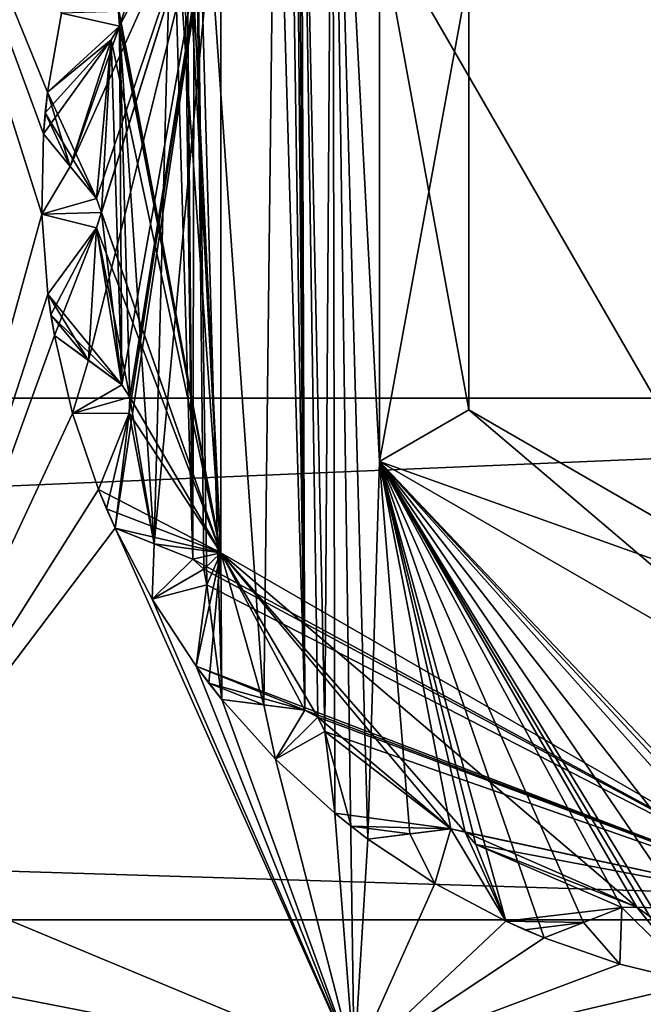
# Model space of a CAD drawing. Header units: metres. Extents: x -205 to 205, y -82 to 82.
# Tile 349 of 426: x 163.48 to 166.5, y -40.43 to -35.67. Entities that reach past the tile are written whole.
import ezdxf

# ---------------------------------------------------------------- set-up
doc = ezdxf.new("R2010")
doc.units = ezdxf.units.M
doc.layers.add('solid_PRT0003', color=7, linetype='CONTINUOUS')

msp = doc.modelspace()

# ---------------------------------------------------------------- linework, layer by layer
at = {"layer": 'solid_PRT0003'}
for points in [[(0, -75), (0, 75), (200, 75)], [(200, -75), (0, -75), (200, 75)], [(88.489235, -37.5, 108.5), (173.489243, 37.5, 108.5), (88.489235, 37.5, 108.5)], [(88.489235, -37.5, 108.5), (173.489243, -37.5, 108.5), (173.489243, 37.5, 108.5)], [(172.061722, -37.5, 108.410858), (89.916756, -37.5, 108.410858), (89.916756, 37.5, 108.410858)], [(172.061722, 37.5, 108.410858), (172.061722, -37.5, 108.410858), (89.916756, 37.5, 108.410858)], [(164.960617, -39.114685, 75), (164.997452, -33.499836, 75), (164.844986, -33.633308, 75)], [(164.960617, -39.114685, 75), (165.009125, -39.509827, 75), (164.997452, -33.499836, 75)], [(165.009125, -39.509827, 75), (165.102692, -40.722591, 75), (164.997452, -33.499836, 75)], [(165.168808, -39.634583, 75), (164.997452, -33.499836, 75), (165.102692, -40.722591, 75)], [(165.22467, -37.80743, 75), (164.997452, -33.499836, 75), (165.168808, -39.634583, 75)], [(165.22467, -37.80743, 75), (165.22467, -35.19257, 75), (164.997452, -33.499836, 75)], [(164.863617, -39.011173, 75), (164.844986, -33.633308, 75), (164.83165, -33.834122, 75)], [(164.926514, -39.044632, 75), (164.960617, -39.114685, 75), (164.844986, -33.633308, 75)], [(164.863617, -39.011173, 75), (164.926514, -39.044632, 75), (164.844986, -33.633308, 75)], [(163.590759, -36.608894, 75), (162.66008, -33.668903, 75), (162.731903, -39.735493, 75)], [(163.619049, -36.018723, 75), (163.686157, -35.63596, 75), (162.66008, -33.668903, 75)], [(163.599274, -36.220387, 75), (163.619049, -36.018723, 75), (162.66008, -33.668903, 75)], [(163.590759, -36.608894, 75), (163.599274, -36.220387, 75), (162.66008, -33.668903, 75)], [(164.863617, -39.011173, 75), (164.83165, -33.834122, 75), (164.818146, -34.037243, 75)], [(165.22467, -35.19257, 6), (167.489243, -39.114895, 6), (167.489243, -33.885105, 6)], [(164.863617, -39.011173, 75), (164.818146, -34.037243, 75), (164.788712, -34.102116, 75)], [(164.863617, -39.011173, 75), (164.788712, -34.102116, 75), (164.720932, -34.140541, 75)], [(164.66452, -38.985313, 75), (164.720932, -34.140541, 75), (164.32962, -34.213776, 75)], [(164.66452, -38.985313, 75), (164.863617, -39.011173, 75), (164.720932, -34.140541, 75)], [(164.321609, -38.279316, 75), (164.32962, -34.213776, 75), (164.289612, -34.778885, 75)], [(164.321609, -38.279316, 75), (164.374207, -38.327366, 75), (164.32962, -34.213776, 75)], [(164.374207, -38.327366, 75), (164.389801, -38.403698, 75), (164.32962, -34.213776, 75)], [(164.462173, -38.959034, 75), (164.32962, -34.213776, 75), (164.389801, -38.403698, 75)], [(164.66452, -38.985313, 75), (164.32962, -34.213776, 75), (164.462173, -38.959034, 75)], [(163.72879, -36.378063, 26), (163.856232, -36.533211, 26), (164.458054, -34.750191, 26)], [(163.96756, -35.699707, 26), (163.72879, -36.378063, 26), (164.458054, -34.750191, 26)], [(163.816605, -37.317078, 26), (163.978622, -37.435658, 26), (164.458054, -34.750191, 26)], [(163.856064, -36.67506, 26), (163.816605, -37.317078, 26), (164.458054, -34.750191, 26)], [(163.879181, -36.600655, 26), (163.856064, -36.67506, 26), (164.458054, -34.750191, 26)], [(163.856232, -36.533211, 26), (163.879181, -36.600655, 26), (164.458054, -34.750191, 26)], [(164.135178, -38.204754, 26), (164.458054, -34.750191, 26), (163.945724, -38.128979, 26)], [(164.013748, -37.573093, 26), (163.945724, -38.128979, 26), (164.458054, -34.750191, 26)], [(163.962112, -35.628674, 26), (163.96756, -35.699707, 26), (164.458054, -34.750191, 26)], [(163.978622, -37.435658, 26), (164.017624, -37.495277, 26), (164.458054, -34.750191, 26)], [(164.017624, -37.495277, 26), (164.013748, -37.573093, 26), (164.458054, -34.750191, 26)], [(164.135178, -38.204754, 26), (164.457962, -38.249664, 26), (164.458054, -34.750191, 26)], [(164.457962, -34.750336, 55), (164.458054, -38.249809, 55), (164.289597, -34.778847, 55)], [(164.458054, -34.750191, 26), (164.457962, -38.249664, 26), (164.457962, -34.750336, 55)], [(164.457962, -38.249664, 26), (164.458054, -38.249809, 55), (164.457962, -34.750336, 55)], [(164.458054, -38.249809, 55), (164.277222, -34.849045, 55), (164.289597, -34.778847, 55)], [(164.321609, -38.279316, 75), (164.289612, -34.778885, 75), (164.277222, -34.849045, 75)], [(164.321609, -38.279316, 75), (164.277222, -34.849045, 75), (164.22113, -34.903118, 75)], [(164.458054, -38.249809, 55), (164.22113, -34.903118, 55), (164.277222, -34.849045, 55)], [(164.458054, -38.249809, 55), (163.860321, -35.071365, 55), (164.22113, -34.903118, 55)], [(163.962112, -35.628674, 75), (163.96756, -35.699707, 75), (164.22113, -34.903118, 75)], [(164.135178, -38.204754, 75), (164.22113, -34.903118, 75), (163.96756, -35.699707, 75)], [(164.135178, -38.204754, 75), (164.321609, -38.279316, 75), (164.22113, -34.903118, 75)], [(164.458054, -38.249809, 55), (163.962082, -35.628639, 55), (163.860321, -35.071365, 55)], [(165.657593, -35.442497, 74.500084), (165.22467, -35.19257, 75), (165.22467, -37.80743, 75)], [(165.22467, -35.19257, 6), (165.22467, -37.80743, 6), (167.489243, -39.114895, 6)], [(165.657593, -37.557503, 6.499915), (165.22467, -37.80743, 6), (165.22467, -35.19257, 6)], [(165.657593, -35.442497, 6.499915), (165.657593, -37.557503, 6.499915), (165.22467, -35.19257, 6)], [(165.657593, -35.442497, 74.500084), (165.22467, -37.80743, 75), (165.657593, -37.557503, 74.500084)], [(165.657593, -37.557503, 74.500084), (165.657593, -37.557503, 6.499915), (165.657593, -35.442497, 6.499915)], [(165.657593, -35.442497, 74.500084), (165.657593, -37.557503, 74.500084), (165.657593, -35.442497, 6.499915)], [(163.686157, -35.63596, 6), (163.686157, -35.63596, 75), (163.619049, -36.018723, 75)], [(163.619049, -36.018723, 55), (163.686157, -35.63596, 6), (163.619049, -36.018723, 75)], [(163.96756, -35.699711, 6), (163.686157, -35.63596, 6), (163.619049, -36.018723, 6)], [(163.619049, -36.018723, 26), (163.619049, -36.018723, 6), (163.686157, -35.63596, 6)], [(163.619049, -36.018723, 55), (163.619049, -36.018723, 26), (163.686157, -35.63596, 6)], [(163.96756, -35.699711, 6), (163.962082, -35.628639, 6), (163.686157, -35.63596, 6)], [(163.96756, -35.699711, 55), (163.962112, -35.628674, 75), (163.962082, -35.628639, 55)], [(163.962112, -35.628674, 26), (163.962082, -35.628639, 6), (163.96756, -35.699711, 6)], [(164.458054, -38.249809, 55), (163.96756, -35.699711, 55), (163.962082, -35.628639, 55)], [(163.96756, -35.699711, 55), (163.96756, -35.699707, 75), (163.962112, -35.628674, 75)], [(163.962112, -35.628674, 26), (163.96756, -35.699711, 6), (163.96756, -35.699707, 26)], [(163.926682, -35.766029, 6), (163.96756, -35.699711, 6), (163.619049, -36.018723, 6)], [(163.96756, -35.699707, 26), (163.926682, -35.766029, 26), (163.72879, -36.378063, 26)], [(163.978622, -37.435658, 75), (163.96756, -35.699707, 75), (163.926682, -35.766029, 75)], [(163.926682, -35.766029, 55), (163.926682, -35.766029, 75), (163.96756, -35.699707, 75)], [(163.926682, -35.766029, 55), (163.96756, -35.699707, 75), (163.96756, -35.699711, 55)], [(163.96756, -35.699707, 26), (163.96756, -35.699711, 6), (163.926682, -35.766029, 6)], [(163.96756, -35.699707, 26), (163.926682, -35.766029, 6), (163.926682, -35.766029, 26)], [(164.458054, -38.249809, 55), (163.926682, -35.766029, 55), (163.96756, -35.699711, 55)], [(163.978622, -37.435658, 75), (164.017624, -37.495277, 75), (163.96756, -35.699707, 75)], [(164.135178, -38.204754, 75), (163.96756, -35.699707, 75), (164.017624, -37.495277, 75)], [(163.926682, -35.766029, 26), (163.607849, -36.119427, 26), (163.599274, -36.220387, 26)], [(163.926682, -35.766029, 26), (163.599274, -36.220387, 26), (163.72879, -36.378063, 26)], [(163.926682, -35.766029, 26), (163.619049, -36.018723, 26), (163.607849, -36.119427, 26)], [(163.856232, -36.533211, 75), (163.926682, -35.766029, 75), (163.619049, -36.018723, 75)], [(163.926682, -35.766029, 55), (163.619049, -36.018723, 75), (163.926682, -35.766029, 75)], [(163.926682, -35.766029, 55), (163.619049, -36.018723, 55), (163.619049, -36.018723, 75)], [(163.619049, -36.018723, 26), (163.926682, -35.766029, 6), (163.619049, -36.018723, 6)], [(163.926682, -35.766029, 26), (163.926682, -35.766029, 6), (163.619049, -36.018723, 26)], [(163.856201, -36.53318, 55), (163.619049, -36.018723, 55), (163.926682, -35.766029, 55)], [(164.458054, -38.249809, 55), (163.856201, -36.53318, 55), (163.926682, -35.766029, 55)], [(163.856232, -36.533211, 75), (163.879181, -36.600655, 75), (163.926682, -35.766029, 75)], [(163.978622, -37.435658, 75), (163.926682, -35.766029, 75), (163.879181, -36.600655, 75)], [(163.72879, -36.378063, 75), (163.619049, -36.018723, 75), (163.599274, -36.220387, 75)], [(163.607849, -36.119427, 55), (163.607849, -36.119427, 26), (163.619049, -36.018723, 26)], [(163.619049, -36.018723, 55), (163.607849, -36.119427, 55), (163.619049, -36.018723, 26)], [(163.856201, -36.53318, 55), (163.607849, -36.119427, 55), (163.619049, -36.018723, 55)], [(163.72879, -36.378063, 75), (163.856232, -36.533211, 75), (163.619049, -36.018723, 75)], [(163.599274, -36.220387, 55), (163.599274, -36.220387, 26), (163.607849, -36.119427, 26)], [(163.607849, -36.119427, 55), (163.599274, -36.220387, 55), (163.607849, -36.119427, 26)], [(163.728775, -36.378044, 55), (163.599274, -36.220387, 55), (163.607849, -36.119427, 55)], [(163.856201, -36.53318, 55), (163.728775, -36.378044, 55), (163.607849, -36.119427, 55)], [(163.599274, -36.220387, 55), (163.599274, -36.220387, 75), (163.590759, -36.608894, 75)], [(163.599274, -36.220387, 6), (163.590759, -36.608894, 75), (163.590759, -36.608894, 6)], [(163.599274, -36.220387, 26), (163.590759, -36.608894, 75), (163.599274, -36.220387, 6)], [(163.599274, -36.220387, 55), (163.590759, -36.608894, 75), (163.599274, -36.220387, 26)], [(163.728775, -36.378044, 6), (163.599274, -36.220387, 6), (163.590759, -36.608894, 6)], [(163.599274, -36.220387, 55), (163.72879, -36.378063, 75), (163.599274, -36.220387, 75)], [(163.599274, -36.220387, 55), (163.856232, -36.533211, 75), (163.72879, -36.378063, 75)], [(163.728775, -36.378044, 55), (163.856232, -36.533211, 75), (163.599274, -36.220387, 55)], [(163.856232, -36.533211, 26), (163.599274, -36.220387, 6), (163.728775, -36.378044, 6)], [(163.72879, -36.378063, 26), (163.599274, -36.220387, 26), (163.599274, -36.220387, 6)], [(163.72879, -36.378063, 26), (163.599274, -36.220387, 6), (163.856232, -36.533211, 26)], [(163.856201, -36.53318, 6), (163.728775, -36.378044, 6), (163.590759, -36.608894, 6)], [(163.856201, -36.53318, 55), (163.856232, -36.533211, 75), (163.728775, -36.378044, 55)], [(163.856232, -36.533211, 26), (163.728775, -36.378044, 6), (163.856201, -36.53318, 6)], [(163.879166, -36.600658, 6), (163.856201, -36.53318, 6), (163.590759, -36.608894, 6)], [(163.879166, -36.600658, 55), (163.856232, -36.533211, 75), (163.856201, -36.53318, 55)], [(163.856232, -36.533211, 26), (163.856201, -36.53318, 6), (163.879166, -36.600658, 6)], [(164.458054, -38.249809, 55), (163.879166, -36.600658, 55), (163.856201, -36.53318, 55)], [(163.879166, -36.600658, 55), (163.879181, -36.600655, 75), (163.856232, -36.533211, 75)], [(163.856232, -36.533211, 26), (163.879166, -36.600658, 6), (163.879181, -36.600655, 26)], [(163.620941, -36.996319, 75), (163.590759, -36.608894, 75), (162.731903, -39.735493, 75)], [(163.856064, -36.67506, 6), (163.879166, -36.600658, 6), (163.590759, -36.608894, 6)], [(163.590759, -36.608894, 6), (163.590759, -36.608894, 75), (163.620941, -36.996319, 75)], [(163.620941, -36.996319, 55), (163.590759, -36.608894, 6), (163.620941, -36.996319, 75)], [(163.856064, -36.67506, 6), (163.590759, -36.608894, 6), (163.620941, -36.996319, 6)], [(163.620941, -36.996319, 26), (163.620941, -36.996319, 6), (163.590759, -36.608894, 6)], [(163.620941, -36.996319, 55), (163.620941, -36.996319, 26), (163.590759, -36.608894, 6)], [(163.978622, -37.435658, 75), (163.879181, -36.600655, 75), (163.856064, -36.67506, 75)], [(163.856064, -36.67506, 55), (163.856064, -36.67506, 75), (163.879181, -36.600655, 75)], [(163.856064, -36.67506, 55), (163.879181, -36.600655, 75), (163.879166, -36.600658, 55)], [(163.879181, -36.600655, 26), (163.879166, -36.600658, 6), (163.856064, -36.67506, 6)], [(163.879181, -36.600655, 26), (163.856064, -36.67506, 6), (163.856064, -36.67506, 26)], [(164.458054, -38.249809, 55), (163.856064, -36.67506, 55), (163.879166, -36.600658, 55)], [(163.816605, -37.317078, 75), (163.856064, -36.67506, 75), (163.620941, -36.996319, 75)], [(163.856064, -36.67506, 55), (163.620941, -36.996319, 75), (163.856064, -36.67506, 75)], [(163.856064, -36.67506, 55), (163.620941, -36.996319, 55), (163.620941, -36.996319, 75)], [(163.620941, -36.996319, 26), (163.856064, -36.67506, 6), (163.620941, -36.996319, 6)], [(163.856064, -36.67506, 26), (163.856064, -36.67506, 6), (163.620941, -36.996319, 26)], [(163.856064, -36.67506, 26), (163.620941, -36.996319, 26), (163.635147, -37.096645, 26)], [(163.978592, -37.435635, 55), (163.620941, -36.996319, 55), (163.856064, -36.67506, 55)], [(163.856064, -36.67506, 26), (163.635147, -37.096645, 26), (163.651947, -37.196568, 26)], [(163.856064, -36.67506, 26), (163.651947, -37.196568, 26), (163.816605, -37.317078, 26)], [(163.816605, -37.317078, 75), (163.978622, -37.435658, 75), (163.856064, -36.67506, 75)], [(164.017624, -37.495281, 55), (163.978592, -37.435635, 55), (163.856064, -36.67506, 55)], [(164.458054, -38.249809, 55), (164.017624, -37.495281, 55), (163.856064, -36.67506, 55)], [(163.651947, -37.196568, 75), (163.620941, -36.996319, 75), (162.731903, -39.735493, 75)], [(163.816605, -37.317078, 75), (163.620941, -36.996319, 75), (163.651947, -37.196568, 75)], [(163.635147, -37.096645, 55), (163.635147, -37.096645, 26), (163.620941, -36.996319, 26)], [(163.620941, -36.996319, 55), (163.635147, -37.096645, 55), (163.620941, -36.996319, 26)], [(163.978592, -37.435635, 55), (163.635147, -37.096645, 55), (163.620941, -36.996319, 55)], [(163.651947, -37.196568, 55), (163.651947, -37.196568, 26), (163.635147, -37.096645, 26)], [(163.635147, -37.096645, 55), (163.651947, -37.196568, 55), (163.635147, -37.096645, 26)], [(163.816589, -37.317066, 55), (163.651947, -37.196568, 55), (163.635147, -37.096645, 55)], [(163.978592, -37.435635, 55), (163.816589, -37.317066, 55), (163.635147, -37.096645, 55)], [(163.740311, -37.574986, 75), (163.651947, -37.196568, 75), (162.731903, -39.735493, 75)], [(163.651947, -37.196568, 55), (163.651947, -37.196568, 75), (163.740311, -37.574986, 75)], [(163.651947, -37.196568, 55), (163.816605, -37.317078, 75), (163.651947, -37.196568, 75)], [(163.651947, -37.196568, 6), (163.740311, -37.574986, 75), (163.740311, -37.574986, 6)], [(163.651947, -37.196568, 26), (163.740311, -37.574986, 75), (163.651947, -37.196568, 6)], [(163.651947, -37.196568, 55), (163.740311, -37.574986, 75), (163.651947, -37.196568, 26)], [(163.651947, -37.196568, 55), (163.978622, -37.435658, 75), (163.816605, -37.317078, 75)], [(163.816589, -37.317066, 55), (163.978622, -37.435658, 75), (163.651947, -37.196568, 55)], [(163.816589, -37.317066, 6), (163.651947, -37.196568, 6), (163.740311, -37.574986, 6)], [(163.978622, -37.435658, 26), (163.651947, -37.196568, 6), (163.816589, -37.317066, 6)], [(163.816605, -37.317078, 26), (163.651947, -37.196568, 26), (163.651947, -37.196568, 6)], [(163.816605, -37.317078, 26), (163.651947, -37.196568, 6), (163.978622, -37.435658, 26)], [(163.978592, -37.435635, 6), (163.816589, -37.317066, 6), (163.740311, -37.574986, 6)], [(163.978592, -37.435635, 55), (163.978622, -37.435658, 75), (163.816589, -37.317066, 55)], [(163.978622, -37.435658, 26), (163.816589, -37.317066, 6), (163.978592, -37.435635, 6)], [(164.017624, -37.495281, 6), (163.978592, -37.435635, 6), (163.740311, -37.574986, 6)], [(164.017624, -37.495281, 55), (163.978622, -37.435658, 75), (163.978592, -37.435635, 55)], [(163.978622, -37.435658, 26), (163.978592, -37.435635, 6), (164.017624, -37.495281, 6)], [(164.017624, -37.495281, 55), (164.017624, -37.495277, 75), (163.978622, -37.435658, 75)], [(163.978622, -37.435658, 26), (164.017624, -37.495281, 6), (164.017624, -37.495277, 26)], [(89.953697, -41.035542, 108.5), (173.489243, -37.5, 108.5), (88.489235, -37.5, 108.5)], [(171.015366, -40.026123, 108.410858), (89.916756, -37.5, 108.410858), (172.061722, -37.5, 108.410858)], [(90.963112, -40.026123, 108.410858), (89.916756, -37.5, 108.410858), (171.015366, -40.026123, 108.410858)], [(89.953697, -41.035542, 108.5), (172.02478, -41.035538, 108.5), (173.489243, -37.5, 108.5)], [(164.013748, -37.573093, 6), (164.017624, -37.495281, 6), (163.740311, -37.574986, 6)], [(164.135178, -38.204754, 75), (164.017624, -37.495277, 75), (164.013748, -37.573093, 75)], [(164.013748, -37.573093, 55), (164.013748, -37.573093, 75), (164.017624, -37.495277, 75)], [(164.013748, -37.573093, 55), (164.017624, -37.495277, 75), (164.017624, -37.495281, 55)], [(164.017624, -37.495277, 26), (164.017624, -37.495281, 6), (164.013748, -37.573093, 6)], [(164.017624, -37.495277, 26), (164.013748, -37.573093, 6), (164.013748, -37.573093, 26)], [(164.458054, -38.249809, 55), (164.013748, -37.573093, 55), (164.017624, -37.495281, 55)], [(165.657593, -37.557503, 74.500084), (165.22467, -37.80743, 75), (167.489243, -39.114895, 75)], [(165.657593, -37.557503, 6.499915), (167.489243, -38.615002, 6.499915), (165.22467, -37.80743, 6)], [(165.657593, -37.557503, 74.500084), (167.489243, -39.114895, 75), (167.489243, -38.615002, 74.500084)], [(167.489243, -38.615002, 74.500084), (167.489243, -38.615002, 6.499915), (165.657593, -37.557503, 6.499915)], [(165.657593, -37.557503, 74.500084), (167.489243, -38.615002, 74.500084), (165.657593, -37.557503, 6.499915)], [(163.865906, -37.94273, 75), (163.740311, -37.574986, 75), (162.731903, -39.735493, 75)], [(164.013748, -37.573093, 6), (163.740311, -37.574986, 6), (163.865906, -37.94273, 6)], [(163.740311, -37.574986, 6), (163.740311, -37.574986, 75), (163.865906, -37.94273, 75)], [(163.865906, -37.94273, 55), (163.740311, -37.574986, 6), (163.865906, -37.94273, 75)], [(163.865906, -37.94273, 26), (163.865906, -37.94273, 6), (163.740311, -37.574986, 6)], [(163.865906, -37.94273, 55), (163.865906, -37.94273, 26), (163.740311, -37.574986, 6)], [(163.945724, -38.128979, 75), (164.013748, -37.573093, 75), (163.865906, -37.94273, 75)], [(164.013748, -37.573093, 55), (163.865906, -37.94273, 75), (164.013748, -37.573093, 75)], [(164.013748, -37.573093, 55), (163.865906, -37.94273, 55), (163.865906, -37.94273, 75)], [(163.865906, -37.94273, 26), (164.013748, -37.573093, 6), (163.865906, -37.94273, 6)], [(164.013748, -37.573093, 26), (164.013748, -37.573093, 6), (163.865906, -37.94273, 26)], [(164.013748, -37.573093, 26), (163.865906, -37.94273, 26), (163.904602, -38.036373, 26)], [(164.458054, -38.249809, 55), (163.865906, -37.94273, 55), (164.013748, -37.573093, 55)], [(164.013748, -37.573093, 26), (163.904602, -38.036373, 26), (163.945724, -38.128979, 26)], [(164.135178, -38.204754, 75), (164.013748, -37.573093, 75), (163.945724, -38.128979, 75)], [(165.22467, -37.80743, 75), (165.168808, -39.634583, 75), (165.371323, -39.609715, 75)], [(165.22467, -37.80743, 75), (165.690292, -39.661385, 75), (165.835556, -40.032047, 75)], [(165.22467, -37.80743, 75), (165.835556, -40.032047, 75), (166.02124, -40.113171, 75)], [(165.22467, -37.80743, 75), (165.639847, -39.602009, 75), (165.690292, -39.661385, 75)], [(165.22467, -37.80743, 75), (165.570618, -39.585247, 75), (165.639847, -39.602009, 75)], [(165.22467, -37.80743, 75), (165.371323, -39.609715, 75), (165.570618, -39.585247, 75)], [(165.22467, -37.80743, 75), (166.02124, -40.113171, 75), (166.211227, -40.038719, 75)], [(165.22467, -37.80743, 75), (166.53302, -40.009441, 75), (166.7659, -40.332333, 75)], [(165.22467, -37.80743, 75), (166.7659, -40.332333, 75), (166.965927, -40.364731, 75)], [(165.22467, -37.80743, 75), (166.469391, -39.964478, 75), (166.53302, -40.009441, 75)], [(165.22467, -37.80743, 75), (166.398163, -39.965458, 75), (166.469391, -39.964478, 75)], [(165.22467, -37.80743, 75), (166.211227, -40.038719, 75), (166.398163, -39.965458, 75)], [(165.22467, -37.80743, 75), (167.363022, -40.109257, 75), (167.435822, -40.136986, 75)], [(165.22467, -37.80743, 75), (167.435822, -40.136986, 75), (167.489243, -39.114895, 75)], [(165.22467, -37.80743, 75), (167.294266, -40.127926, 75), (167.363022, -40.109257, 75)], [(165.22467, -37.80743, 75), (167.131424, -40.245373, 75), (167.294266, -40.127926, 75)], [(165.22467, -37.80743, 75), (166.965927, -40.364731, 75), (167.131424, -40.245373, 75)], [(167.489243, -38.615002, 6.499915), (167.489243, -39.114895, 6), (165.22467, -37.80743, 6)], [(163.945724, -38.128979, 75), (163.865906, -37.94273, 75), (162.731903, -39.735493, 75)], [(163.904602, -38.036373, 55), (163.904602, -38.036373, 26), (163.865906, -37.94273, 26)], [(163.865906, -37.94273, 55), (163.904602, -38.036373, 55), (163.865906, -37.94273, 26)], [(164.458054, -38.249809, 55), (163.904602, -38.036373, 55), (163.865906, -37.94273, 55)], [(163.945724, -38.128979, 55), (163.945724, -38.128979, 26), (163.904602, -38.036373, 26)], [(163.904602, -38.036373, 55), (163.945724, -38.128979, 55), (163.904602, -38.036373, 26)], [(164.458054, -38.249809, 55), (163.945724, -38.128979, 55), (163.904602, -38.036373, 55)], [(163.945724, -38.128979, 75), (162.731903, -39.735493, 75), (165.102692, -40.722591, 75)], [(164.125427, -38.47353, 75), (163.945724, -38.128979, 75), (165.102692, -40.722591, 75)], [(163.945724, -38.128979, 55), (163.945724, -38.128979, 75), (164.125427, -38.47353, 75)], [(163.945724, -38.128979, 55), (164.135178, -38.204754, 75), (163.945724, -38.128979, 75)], [(163.945724, -38.128979, 6), (164.125427, -38.47353, 75), (164.125427, -38.47353, 6)], [(163.945724, -38.128979, 26), (164.125427, -38.47353, 75), (163.945724, -38.128979, 6)], [(163.945724, -38.128979, 55), (164.125427, -38.47353, 75), (163.945724, -38.128979, 26)], [(163.945724, -38.128979, 55), (164.321609, -38.279316, 75), (164.135178, -38.204754, 75)], [(164.135162, -38.204746, 55), (164.321609, -38.279316, 75), (163.945724, -38.128979, 55)], [(164.135162, -38.204746, 6), (163.945724, -38.128979, 6), (164.125427, -38.47353, 6)], [(164.321609, -38.279316, 26), (163.945724, -38.128979, 6), (164.135162, -38.204746, 6)], [(164.135178, -38.204754, 26), (163.945724, -38.128979, 26), (163.945724, -38.128979, 6)], [(164.135178, -38.204754, 26), (163.945724, -38.128979, 6), (164.321609, -38.279316, 26)], [(164.458054, -38.249809, 55), (164.135162, -38.204746, 55), (163.945724, -38.128979, 55)], [(164.321564, -38.279305, 6), (164.135162, -38.204746, 6), (164.125427, -38.47353, 6)], [(164.321564, -38.279305, 55), (164.321609, -38.279316, 75), (164.135162, -38.204746, 55)], [(164.321609, -38.279316, 26), (164.135162, -38.204746, 6), (164.321564, -38.279305, 6)], [(164.458054, -38.249809, 55), (164.321564, -38.279305, 55), (164.135162, -38.204746, 55)], [(164.135178, -38.204754, 26), (164.321609, -38.279316, 26), (164.457962, -38.249664, 26)], [(164.374207, -38.32737, 6), (164.321564, -38.279305, 6), (164.125427, -38.47353, 6)], [(164.458054, -38.249809, 55), (167.489243, -40, 55), (164.321564, -38.279305, 55)], [(164.374207, -38.32737, 55), (164.321609, -38.279316, 75), (164.321564, -38.279305, 55)], [(164.321609, -38.279316, 26), (164.321564, -38.279305, 6), (164.374207, -38.32737, 6)], [(167.489243, -40, 55), (164.374207, -38.32737, 55), (164.321564, -38.279305, 55)], [(164.321609, -38.279316, 26), (164.374207, -38.327366, 26), (164.457962, -38.249664, 26)], [(164.374207, -38.32737, 55), (164.374207, -38.327366, 75), (164.321609, -38.279316, 75)], [(164.321609, -38.279316, 26), (164.374207, -38.32737, 6), (164.374207, -38.327366, 26)], [(164.457962, -38.249664, 26), (164.338531, -38.798492, 26), (164.399307, -38.879566, 26)], [(164.389801, -38.403698, 26), (164.338531, -38.798492, 26), (164.457962, -38.249664, 26)], [(164.374207, -38.327366, 26), (164.389801, -38.403698, 26), (164.457962, -38.249664, 26)], [(164.457962, -38.249664, 26), (164.399307, -38.879566, 26), (164.462173, -38.959034, 26)], [(164.66452, -38.985313, 26), (164.457962, -38.249664, 26), (164.462173, -38.959034, 26)], [(164.457962, -38.249664, 26), (167.489243, -40, 26), (164.458054, -38.249809, 55)], [(166.469391, -39.964478, 26), (167.489243, -40, 26), (164.457962, -38.249664, 26)], [(165.639847, -39.602009, 26), (166.469391, -39.964478, 26), (164.457962, -38.249664, 26)], [(165.570618, -39.585247, 26), (165.639847, -39.602009, 26), (164.457962, -38.249664, 26)], [(164.926514, -39.044632, 26), (165.570618, -39.585247, 26), (164.457962, -38.249664, 26)], [(164.863617, -39.011173, 26), (164.926514, -39.044632, 26), (164.457962, -38.249664, 26)], [(164.66452, -38.985313, 26), (164.863617, -39.011173, 26), (164.457962, -38.249664, 26)], [(167.489243, -40, 26), (167.489243, -40, 55), (164.458054, -38.249809, 55)], [(164.389801, -38.403698, 6), (164.374207, -38.32737, 6), (164.125427, -38.47353, 6)], [(164.389801, -38.403698, 55), (164.389801, -38.403698, 75), (164.374207, -38.327366, 75)], [(164.389801, -38.403698, 55), (164.374207, -38.327366, 75), (164.374207, -38.32737, 55)], [(164.374207, -38.327366, 26), (164.374207, -38.32737, 6), (164.389801, -38.403698, 6)], [(164.374207, -38.327366, 26), (164.389801, -38.403698, 6), (164.389801, -38.403698, 26)], [(167.489243, -40, 55), (164.389801, -38.403698, 55), (164.374207, -38.32737, 55)], [(164.389801, -38.403698, 6), (164.125427, -38.47353, 6), (164.338531, -38.798492, 6)], [(164.462173, -38.959034, 75), (164.389801, -38.403698, 75), (164.338531, -38.798492, 75)], [(164.389801, -38.403698, 55), (164.338531, -38.798492, 75), (164.389801, -38.403698, 75)], [(164.389801, -38.403698, 55), (164.338531, -38.798492, 55), (164.338531, -38.798492, 75)], [(164.338531, -38.798492, 26), (164.389801, -38.403698, 6), (164.338531, -38.798492, 6)], [(164.389801, -38.403698, 26), (164.389801, -38.403698, 6), (164.338531, -38.798492, 26)], [(167.489243, -40, 55), (164.338531, -38.798492, 55), (164.389801, -38.403698, 55)], [(164.338531, -38.798492, 75), (164.125427, -38.47353, 75), (165.102692, -40.722591, 75)], [(164.125427, -38.47353, 6), (164.125427, -38.47353, 75), (164.338531, -38.798492, 75)], [(164.338531, -38.798492, 55), (164.125427, -38.47353, 6), (164.338531, -38.798492, 75)], [(164.338531, -38.798492, 26), (164.338531, -38.798492, 6), (164.125427, -38.47353, 6)], [(164.338531, -38.798492, 55), (164.338531, -38.798492, 26), (164.125427, -38.47353, 6)], [(164.462173, -38.959034, 75), (164.338531, -38.798492, 75), (165.102692, -40.722591, 75)], [(164.399307, -38.879566, 55), (164.399307, -38.879566, 26), (164.338531, -38.798492, 26)], [(164.338531, -38.798492, 55), (164.399307, -38.879566, 55), (164.338531, -38.798492, 26)], [(164.863586, -39.011169, 55), (164.399307, -38.879566, 55), (164.338531, -38.798492, 55)], [(167.489243, -40, 55), (164.863586, -39.011169, 55), (164.338531, -38.798492, 55)], [(164.462173, -38.959034, 55), (164.462173, -38.959034, 26), (164.399307, -38.879566, 26)], [(164.399307, -38.879566, 55), (164.462173, -38.959034, 55), (164.399307, -38.879566, 26)], [(164.66449, -38.985313, 55), (164.462173, -38.959034, 55), (164.399307, -38.879566, 55)], [(164.863586, -39.011169, 55), (164.66449, -38.985313, 55), (164.399307, -38.879566, 55)], [(164.721909, -39.248074, 75), (164.462173, -38.959034, 75), (165.102692, -40.722591, 75)], [(164.462173, -38.959034, 55), (164.462173, -38.959034, 75), (164.721909, -39.248074, 75)], [(164.462173, -38.959034, 55), (164.66452, -38.985313, 75), (164.462173, -38.959034, 75)], [(164.462173, -38.959034, 6), (164.721909, -39.248074, 75), (164.721909, -39.248074, 6)], [(164.462173, -38.959034, 26), (164.721909, -39.248074, 75), (164.462173, -38.959034, 6)], [(164.462173, -38.959034, 55), (164.721909, -39.248074, 75), (164.462173, -38.959034, 26)], [(164.462173, -38.959034, 55), (164.863617, -39.011173, 75), (164.66452, -38.985313, 75)], [(164.66449, -38.985313, 55), (164.863617, -39.011173, 75), (164.462173, -38.959034, 55)], [(164.66449, -38.985313, 6), (164.462173, -38.959034, 6), (164.721909, -39.248074, 6)], [(164.863617, -39.011173, 26), (164.462173, -38.959034, 6), (164.66449, -38.985313, 6)], [(164.66452, -38.985313, 26), (164.462173, -38.959034, 26), (164.462173, -38.959034, 6)], [(164.66452, -38.985313, 26), (164.462173, -38.959034, 6), (164.863617, -39.011173, 26)], [(164.863586, -39.011169, 55), (164.863617, -39.011173, 75), (164.66449, -38.985313, 55)], [(164.863586, -39.011169, 6), (164.66449, -38.985313, 6), (164.721909, -39.248074, 6)], [(164.863617, -39.011173, 26), (164.66449, -38.985313, 6), (164.863586, -39.011169, 6)], [(164.926514, -39.044636, 6), (164.863586, -39.011169, 6), (164.721909, -39.248074, 6)], [(164.926514, -39.044636, 55), (164.863617, -39.011173, 75), (164.863586, -39.011169, 55)], [(164.863617, -39.011173, 26), (164.863586, -39.011169, 6), (164.926514, -39.044636, 6)], [(167.489243, -40, 55), (164.926514, -39.044636, 55), (164.863586, -39.011169, 55)], [(164.926514, -39.044636, 55), (164.926514, -39.044632, 75), (164.863617, -39.011173, 75)], [(164.863617, -39.011173, 26), (164.926514, -39.044636, 6), (164.926514, -39.044632, 26)], [(164.960617, -39.114685, 6), (164.926514, -39.044636, 6), (164.721909, -39.248074, 6)], [(164.960617, -39.114685, 55), (164.960617, -39.114685, 75), (164.926514, -39.044632, 75)], [(164.960617, -39.114685, 55), (164.926514, -39.044632, 75), (164.926514, -39.044636, 55)], [(164.926514, -39.044632, 26), (164.926514, -39.044636, 6), (164.960617, -39.114685, 6)], [(164.926514, -39.044632, 26), (164.960617, -39.114685, 6), (164.960617, -39.114685, 26)], [(164.926514, -39.044632, 26), (164.960617, -39.114685, 26), (165.570618, -39.585247, 26)], [(167.489243, -40, 55), (164.960617, -39.114685, 55), (164.926514, -39.044636, 55)], [(164.960617, -39.114685, 6), (164.721909, -39.248074, 6), (165.009125, -39.509827, 6)], [(164.960617, -39.114685, 55), (165.009125, -39.509827, 75), (164.960617, -39.114685, 75)], [(164.960617, -39.114685, 55), (165.009125, -39.509827, 55), (165.009125, -39.509827, 75)], [(165.009125, -39.509827, 26), (164.960617, -39.114685, 6), (165.009125, -39.509827, 6)], [(164.960617, -39.114685, 26), (164.960617, -39.114685, 6), (165.009125, -39.509827, 26)], [(164.960617, -39.114685, 26), (165.009125, -39.509827, 26), (165.08815, -39.573242, 26)], [(164.960617, -39.114685, 26), (165.08815, -39.573242, 26), (165.570618, -39.585247, 26)], [(165.570572, -39.585251, 55), (165.009125, -39.509827, 55), (164.960617, -39.114685, 55)], [(167.489243, -40, 55), (165.570572, -39.585251, 55), (164.960617, -39.114685, 55)], [(165.009125, -39.509827, 75), (164.721909, -39.248074, 75), (165.102692, -40.722591, 75)], [(164.721909, -39.248074, 6), (164.721909, -39.248074, 75), (165.009125, -39.509827, 75)], [(165.009125, -39.509827, 55), (164.721909, -39.248074, 6), (165.009125, -39.509827, 75)], [(165.009125, -39.509827, 26), (165.009125, -39.509827, 6), (164.721909, -39.248074, 6)], [(165.009125, -39.509827, 55), (165.009125, -39.509827, 26), (164.721909, -39.248074, 6)], [(165.08815, -39.573242, 55), (165.08815, -39.573242, 26), (165.009125, -39.509827, 26)], [(165.009125, -39.509827, 55), (165.08815, -39.573242, 55), (165.009125, -39.509827, 26)], [(165.570572, -39.585251, 55), (165.08815, -39.573242, 55), (165.009125, -39.509827, 55)], [(165.168808, -39.634583, 55), (165.168808, -39.634583, 26), (165.08815, -39.573242, 26)], [(165.371323, -39.609715, 26), (165.08815, -39.573242, 26), (165.168808, -39.634583, 26)], [(165.08815, -39.573242, 55), (165.168808, -39.634583, 55), (165.08815, -39.573242, 26)], [(165.371323, -39.609715, 26), (165.570618, -39.585247, 26), (165.08815, -39.573242, 26)], [(165.371307, -39.609718, 55), (165.168808, -39.634583, 55), (165.08815, -39.573242, 55)], [(165.570572, -39.585251, 55), (165.371307, -39.609718, 55), (165.08815, -39.573242, 55)], [(165.168808, -39.634583, 55), (165.570618, -39.585247, 75), (165.371323, -39.609715, 75)], [(165.371307, -39.609718, 55), (165.570618, -39.585247, 75), (165.168808, -39.634583, 55)], [(165.570618, -39.585247, 26), (165.168808, -39.634583, 6), (165.371307, -39.609718, 6)], [(165.371323, -39.609715, 26), (165.168808, -39.634583, 6), (165.570618, -39.585247, 26)], [(165.168808, -39.634583, 55), (165.371323, -39.609715, 75), (165.168808, -39.634583, 75)], [(165.371323, -39.609715, 26), (165.168808, -39.634583, 26), (165.168808, -39.634583, 6)], [(165.371307, -39.609718, 6), (165.168808, -39.634583, 6), (165.492264, -39.849941, 6)], [(165.570572, -39.585251, 55), (165.570618, -39.585247, 75), (165.371307, -39.609718, 55)], [(165.570618, -39.585247, 26), (165.371307, -39.609718, 6), (165.570572, -39.585251, 6)], [(165.570572, -39.585251, 6), (165.371307, -39.609718, 6), (165.492264, -39.849941, 6)], [(165.570572, -39.585251, 6), (165.492264, -39.849941, 6), (165.835556, -40.032047, 6)], [(165.639862, -39.602013, 55), (165.570618, -39.585247, 75), (165.570572, -39.585251, 55)], [(165.570618, -39.585247, 26), (165.570572, -39.585251, 6), (165.639862, -39.602013, 6)], [(165.639862, -39.602013, 6), (165.570572, -39.585251, 6), (165.835556, -40.032047, 6)], [(167.489243, -40, 55), (165.639862, -39.602013, 55), (165.570572, -39.585251, 55)], [(165.639862, -39.602013, 55), (165.639847, -39.602009, 75), (165.570618, -39.585247, 75)], [(165.570618, -39.585247, 26), (165.639862, -39.602013, 6), (165.639847, -39.602009, 26)], [(165.690292, -39.661385, 55), (165.690292, -39.661385, 75), (165.639847, -39.602009, 75)], [(165.690292, -39.661385, 55), (165.639847, -39.602009, 75), (165.639862, -39.602013, 55)], [(165.639847, -39.602009, 26), (165.639862, -39.602013, 6), (165.690292, -39.661385, 6)], [(165.639847, -39.602009, 26), (165.690292, -39.661385, 6), (165.690292, -39.661385, 26)], [(165.639847, -39.602009, 26), (165.690292, -39.661385, 26), (166.469391, -39.964478, 26)], [(165.639862, -39.602013, 6), (165.835556, -40.032047, 6), (165.690292, -39.661385, 6)], [(167.489243, -40, 55), (165.690292, -39.661385, 55), (165.639862, -39.602013, 55)], [(165.492264, -39.849941, 75), (165.168808, -39.634583, 75), (165.102692, -40.722591, 75)], [(165.168808, -39.634583, 55), (165.168808, -39.634583, 75), (165.492264, -39.849941, 75)], [(165.168808, -39.634583, 6), (165.492264, -39.849941, 75), (165.492264, -39.849941, 6)], [(165.168808, -39.634583, 26), (165.492264, -39.849941, 75), (165.168808, -39.634583, 6)], [(165.168808, -39.634583, 55), (165.492264, -39.849941, 75), (165.168808, -39.634583, 26)], [(165.690292, -39.661385, 55), (165.835556, -40.032047, 75), (165.690292, -39.661385, 75)], [(165.690292, -39.661385, 55), (165.835556, -40.032047, 55), (165.835556, -40.032047, 75)], [(165.835556, -40.032047, 26), (165.690292, -39.661385, 6), (165.835556, -40.032047, 6)], [(165.690292, -39.661385, 26), (165.690292, -39.661385, 6), (165.835556, -40.032047, 26)], [(165.690292, -39.661385, 26), (165.835556, -40.032047, 26), (166.398163, -39.965458, 26)], [(166.398117, -39.965473, 55), (165.835556, -40.032047, 55), (165.690292, -39.661385, 55)], [(166.469391, -39.964481, 55), (166.398117, -39.965473, 55), (165.690292, -39.661385, 55)], [(167.489243, -40, 55), (166.469391, -39.964481, 55), (165.690292, -39.661385, 55)], [(165.690292, -39.661385, 26), (166.398163, -39.965458, 26), (166.469391, -39.964478, 26)], [(162.731903, -39.735493, 75), (162.591858, -40.2332, 75), (165.102692, -40.722591, 75)], [(165.835556, -40.032047, 75), (165.492264, -39.849941, 75), (165.102692, -40.722591, 75)], [(165.492264, -39.849941, 6), (165.492264, -39.849941, 75), (165.835556, -40.032047, 75)], [(165.835556, -40.032047, 55), (165.492264, -39.849941, 6), (165.835556, -40.032047, 75)], [(165.835556, -40.032047, 26), (165.835556, -40.032047, 6), (165.492264, -39.849941, 6)], [(165.835556, -40.032047, 55), (165.835556, -40.032047, 26), (165.492264, -39.849941, 6)], [(166.211227, -40.038719, 26), (166.398163, -39.965458, 26), (165.835556, -40.032047, 26)], [(166.398117, -39.965473, 55), (166.211197, -40.038727, 55), (165.835556, -40.032047, 55)], [(166.02124, -40.113171, 55), (166.398163, -39.965458, 75), (166.211227, -40.038719, 75)], [(166.211197, -40.038727, 55), (166.398163, -39.965458, 75), (166.02124, -40.113171, 55)], [(166.398163, -39.965458, 26), (166.02124, -40.113171, 6), (166.211197, -40.038727, 6)], [(166.211227, -40.038719, 26), (166.02124, -40.113171, 6), (166.398163, -39.965458, 26)], [(166.398117, -39.965473, 55), (166.398163, -39.965458, 75), (166.211197, -40.038727, 55)], [(166.398163, -39.965458, 26), (166.211197, -40.038727, 6), (166.398117, -39.965473, 6)], [(166.398117, -39.965473, 6), (166.211197, -40.038727, 6), (166.388107, -40.241322, 6)], [(166.398117, -39.965473, 6), (166.388107, -40.241322, 6), (166.7659, -40.332333, 6)], [(166.469391, -39.964481, 55), (166.398163, -39.965458, 75), (166.398117, -39.965473, 55)], [(166.469391, -39.964481, 6), (166.398117, -39.965473, 6), (166.7659, -40.332333, 6)], [(166.398163, -39.965458, 26), (166.398117, -39.965473, 6), (166.469391, -39.964481, 6)], [(166.469391, -39.964481, 55), (166.469391, -39.964478, 75), (166.398163, -39.965458, 75)], [(166.398163, -39.965458, 26), (166.469391, -39.964481, 6), (166.469391, -39.964478, 26)], [(166.53302, -40.009441, 55), (166.53302, -40.009441, 75), (166.469391, -39.964478, 75)], [(166.53302, -40.009441, 55), (166.469391, -39.964478, 75), (166.469391, -39.964481, 55)], [(166.469391, -39.964478, 26), (166.469391, -39.964481, 6), (166.53302, -40.009441, 6)], [(166.469391, -39.964478, 26), (166.53302, -40.009441, 6), (166.53302, -40.009441, 26)], [(166.469391, -39.964478, 26), (166.53302, -40.009441, 26), (167.489243, -40, 26)], [(166.469391, -39.964481, 6), (166.7659, -40.332333, 6), (166.53302, -40.009441, 6)], [(167.489243, -40, 55), (166.53302, -40.009441, 55), (166.469391, -39.964481, 55)], [(90.963112, -40.026123, 108.410858), (168.489243, -41.072483, 108.410858), (93.489235, -41.072483, 108.410858)], [(90.963112, -40.026123, 108.410858), (171.015366, -40.026123, 108.410858), (168.489243, -41.072483, 108.410858)], [(166.02124, -40.113171, 75), (165.835556, -40.032047, 75), (165.102692, -40.722591, 75)], [(165.927872, -40.073814, 55), (165.927872, -40.073814, 26), (165.835556, -40.032047, 26)], [(166.211227, -40.038719, 26), (165.835556, -40.032047, 26), (165.927872, -40.073814, 26)], [(165.835556, -40.032047, 55), (165.927872, -40.073814, 55), (165.835556, -40.032047, 26)], [(166.211197, -40.038727, 55), (165.927872, -40.073814, 55), (165.835556, -40.032047, 55)], [(166.211227, -40.038719, 26), (165.927872, -40.073814, 26), (166.02124, -40.113171, 26)], [(166.211197, -40.038727, 55), (166.02124, -40.113171, 55), (165.927872, -40.073814, 55)], [(166.02124, -40.113171, 55), (166.211227, -40.038719, 75), (166.02124, -40.113171, 75)], [(166.211227, -40.038719, 26), (166.02124, -40.113171, 26), (166.02124, -40.113171, 6)], [(166.211197, -40.038727, 6), (166.02124, -40.113171, 6), (166.388107, -40.241322, 6)], [(166.02124, -40.113171, 55), (166.02124, -40.113171, 26), (165.927872, -40.073814, 26)], [(165.927872, -40.073814, 55), (166.02124, -40.113171, 55), (165.927872, -40.073814, 26)], [(166.388107, -40.241322, 75), (166.02124, -40.113171, 75), (165.102692, -40.722591, 75)], [(166.02124, -40.113171, 55), (166.02124, -40.113171, 75), (166.388107, -40.241322, 75)], [(166.02124, -40.113171, 6), (166.388107, -40.241322, 75), (166.388107, -40.241322, 6)], [(166.02124, -40.113171, 26), (166.388107, -40.241322, 75), (166.02124, -40.113171, 6)], [(166.02124, -40.113171, 55), (166.388107, -40.241322, 75), (166.02124, -40.113171, 26)], [(162.591858, -40.2332, 75), (161.731644, -40.722591, 75), (165.102692, -40.722591, 75)], [(166.7659, -40.332333, 75), (166.388107, -40.241322, 75), (165.102692, -40.722591, 75)], [(166.388107, -40.241322, 6), (166.388107, -40.241322, 75), (166.7659, -40.332333, 75)], [(166.7659, -40.332333, 55), (166.388107, -40.241322, 6), (166.7659, -40.332333, 75)], [(166.7659, -40.332333, 26), (166.7659, -40.332333, 6), (166.388107, -40.241322, 6)], [(166.7659, -40.332333, 55), (166.7659, -40.332333, 26), (166.388107, -40.241322, 6)], [(166.7659, -40.332333, 75), (165.102692, -40.722591, 75), (168.489243, -40.722591, 75)]]:
    msp.add_3dface(points, dxfattribs=at)

doc.saveas('drawing.dxf')
